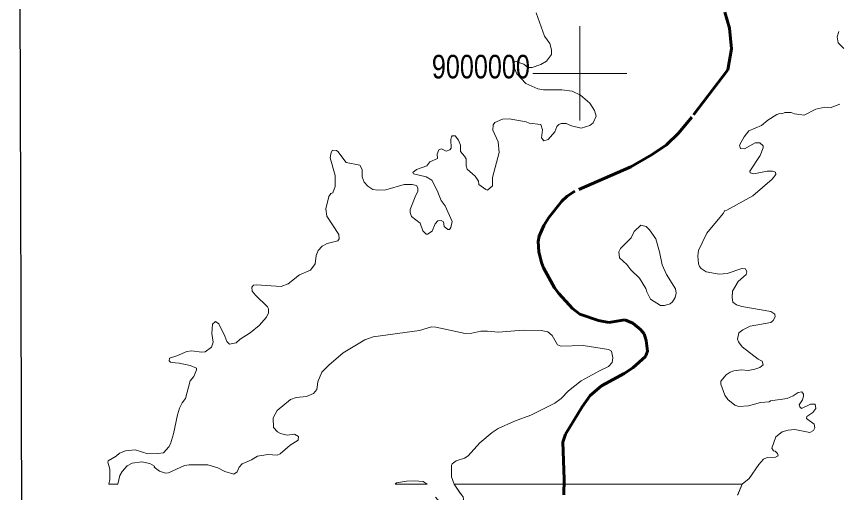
# Model space of a CAD drawing. Extents: x 553962 to 842807, y 8883888 to 9032388.
# Drawn here: x 563034 to 580496, y 8991098 to 9001210 of the extents above; entities that cross this region are included whole.
import ezdxf
from ezdxf.enums import TextEntityAlignment as Align

# ---------------------------------------------------------------- set-up
doc = ezdxf.new("R2010")
doc.units = 0
doc.header["$LTSCALE"] = 200
doc.linetypes.add('LONG_DASH_SHORT_DASH', pattern=[9.9, 6, -1.2, 1.5, -1.2])
for name, color, linetype, lineweight in [('2', 7, 'Continuous', 13), ('25', 7, 'Continuous', 13), ('3', 7, 'Continuous', 13), ('7', 7, 'Continuous', 90)]:
    doc.layers.add(name, color=color, linetype=linetype, lineweight=lineweight)
doc.layers.add('47', color=7, linetype='Continuous')

msp = doc.modelspace()

# ---------------------------------------------------------------- linework, layer by layer
at = {"layer": '2'}
for p, q in [((575000, 8999000), (575000, 9001000)), ((574000, 9000000), (576000, 9000000))]:
    msp.add_line(p, q, dxfattribs=at)
at = {"layer": '25'}
for p, q in [((571078.4, 8991274.5), (571756.4, 8991274.5)), ((572449.1, 8991100.5), (572334.3, 8991274.5)), ((578359.3, 8991047.5), (578446.9, 8991274.5))]:
    msp.add_line(p, q, dxfattribs=at)
for points in [[(574075.2, 9001284.5), (574252.7, 9000793.7), (574360.6, 9000635.8), (574399.5, 9000497.4), (574399.6, 9000400.4), (574293.6, 9000261.8), (574170.4, 9000188.3), (573989.5, 9000125.8), (573897.6, 9000125.8), (573807.4, 9000194.6), (573651.6, 9000255.2), (573610.4, 9000246.4), (573582.4, 9000173.4), (573662.4, 8999991.6), (573850.3, 8999788.5), (574105.5, 8999671.6), (574225.9, 8999652.2), (574616, 8999647.8), (574834.5, 8999622.2), (575013.7, 8999535.3), (575214.5, 8999368.9), (575311.9, 8999208.8), (575350.7, 8999090.1), (575283.8, 8998949.8), (575211.7, 8998895.2), (575030.5, 8998839.4), (574820.5, 8998888.6), (574709.3, 8998932.6), (574600.8, 8998934.5), (574550.9, 8998912.8), (574512, 8998871.7), (574467, 8998760.2), (574328, 8998599.3), (574233.6, 8998567), (574187.8, 8998629.6), (574204.6, 8998800.2), (574169.9, 8998917.3), (573924.2, 8998943.1), (573861.2, 8998973.3), (573495.9, 8999038.2), (573357.6, 8999025.2), (573195.7, 8998954), (573160.9, 8998904.1), (573154.4, 8998796.3), (573264.6, 8998547.5), (573290.5, 8998318.6), (573147.9, 8997786.5), (573147.7, 8997610.4), (573041.5, 8997523.5), (573000.7, 8997531.6), (572856.3, 8997643.8), (572845.2, 8997713), (572780.5, 8997814.4), (572609.7, 8997966), (572588, 8998037.6), (572585.8, 8998184.3), (572553.4, 8998244.8), (572469.1, 8998340), (572464.8, 8998478.1), (572423.8, 8998581.8), (572354.7, 8998677), (572291.7, 8998674.9), (572271.2, 8998655.2), (572257.2, 8998599.6), (572268, 8998409.4), (572236.1, 8998375.1), (572164.3, 8998348.7), (572065.1, 8998398.3), (572002.4, 8998374.6), (571967.6, 8998284), (571974, 8998195.7), (571816.4, 8998119.6), (571747.1, 8998035.2), (571528.9, 8997959.6), (571454.6, 8997898.7), (571466.8, 8997864.9), (571737.3, 8997804.6), (571855.7, 8997734.5), (571967.5, 8997514.1), (572052.2, 8997299.3), (572136.7, 8997188.2), (572285.2, 8996857.2), (572259.3, 8996727.3), (572229.1, 8996686.3), (572195.3, 8996686.2), (572121.1, 8996746.8), (572103.5, 8996844.1), (572051.6, 8996874.3), (571987.6, 8996870.2), (571987.6, 8996870.2)], [(574075.2, 9001284.5), (574252.7, 9000793.7), (574360.6, 9000635.8), (574399.5, 9000497.4), (574399.6, 9000400.4), (574293.6, 9000261.8), (574170.4, 9000188.3), (573989.5, 9000125.8), (573897.6, 9000125.8), (573807.4, 9000194.6), (573651.6, 9000255.2), (573610.4, 9000246.4), (573582.4, 9000173.4), (573662.4, 8999991.6), (573850.3, 8999788.5), (574105.5, 8999671.6), (574225.9, 8999652.2), (574616, 8999647.8), (574834.5, 8999622.2), (575013.7, 8999535.3), (575214.5, 8999368.9), (575311.9, 8999208.8), (575350.7, 8999090.1), (575283.8, 8998949.8), (575211.7, 8998895.2), (575030.5, 8998839.4), (574820.5, 8998888.6), (574709.3, 8998932.6), (574600.8, 8998934.5), (574550.9, 8998912.8), (574512, 8998871.7), (574467, 8998760.2), (574328, 8998599.3), (574233.6, 8998567), (574187.8, 8998629.6), (574204.6, 8998800.2), (574169.9, 8998917.3), (573924.2, 8998943.1), (573861.2, 8998973.3), (573495.9, 8999038.2), (573357.6, 8999025.2), (573195.7, 8998954), (573160.9, 8998904.1), (573154.4, 8998796.3), (573264.6, 8998547.5), (573290.5, 8998318.6), (573147.9, 8997786.5), (573147.7, 8997610.4), (573041.5, 8997523.5), (573000.7, 8997531.6), (572856.3, 8997643.8), (572845.2, 8997713), (572780.5, 8997814.4), (572609.7, 8997966), (572588, 8998037.6), (572585.8, 8998184.3), (572553.4, 8998244.8), (572469.1, 8998340), (572464.8, 8998478.1), (572423.8, 8998581.8), (572354.7, 8998677), (572291.7, 8998674.9), (572271.2, 8998655.2), (572257.2, 8998599.6), (572268, 8998409.4), (572236.1, 8998375.1), (572164.3, 8998348.7), (572065.1, 8998398.3), (572002.4, 8998374.6), (571967.6, 8998284), (571974, 8998195.7), (571816.4, 8998119.6), (571747.1, 8998035.2), (571528.9, 8997959.6), (571454.6, 8997898.7), (571466.8, 8997864.9), (571737.3, 8997804.6), (571855.7, 8997734.5), (571967.5, 8997514.1), (572052.2, 8997299.3), (572136.7, 8997188.2), (572285.2, 8996857.2), (572259.3, 8996727.3), (572229.1, 8996686.3), (572195.3, 8996686.2), (572121.1, 8996746.8), (572103.5, 8996844.1), (572051.6, 8996874.3), (571987.6, 8996870.2)], [(580608.7, 9000531.7), (580484.7, 9000649.6), (580463.4, 9000778.4), (580500.2, 9000888.6)], [(580608.7, 9000531.7), (580484.7, 9000649.6), (580463.4, 9000778.4), (580500.2, 9000888.6)], [(578829.1, 8998253.7), (578829.1, 8998253.7), (578893.5, 8998421.2), (578896, 8998462.9), (578820.3, 8998527.9), (578723.1, 8998528), (578498.5, 8998400.6), (578409.9, 8998402.6), (578394.5, 8998476.1), (578489.6, 8998655.6), (578593.2, 8998782.9), (578859, 8998891.1), (578995.7, 8999003.7), (579185.5, 8999124.5), (579245.2, 8999145.9), (579291.8, 8999144.2), (579351.3, 8999169.6), (579492.4, 8999170), (579561.6, 8999144.2), (579767.2, 8999116.1), (580013.9, 8999239.3), (580201.7, 8999282.4), (580318.7, 8999271.8), (580526.2, 8999343.3)], [(578829.1, 8998253.7), (578829.1, 8998253.7), (578893.5, 8998421.2), (578896, 8998462.9), (578820.3, 8998527.9), (578723.1, 8998528), (578498.5, 8998400.6), (578409.9, 8998402.6), (578394.5, 8998476.1), (578489.6, 8998655.6), (578593.2, 8998782.9), (578859, 8998891.1), (578995.7, 8999003.7), (579185.5, 8999124.5), (579245.2, 8999145.9), (579291.8, 8999144.2), (579351.3, 8999169.6), (579492.4, 8999170), (579561.6, 8999144.2), (579767.2, 8999116.1), (580013.9, 8999239.3), (580201.7, 8999282.4), (580318.7, 8999271.8), (580526.2, 8999343.3)], [(571987.6, 8996870.2), (571926.5, 8996807.2), (571865.9, 8996647.3), (571765.8, 8996584.6), (571736.3, 8996582.5), (571667.1, 8996658.1), (571606.5, 8996815.9), (571427, 8996963.1), (571394.8, 8997042.6), (571399.2, 8997108.2), (571513.5, 8997414.5), (571561.1, 8997492.8), (571561.1, 8997570.3), (571528.4, 8997620.1), (571442, 8997643.9), (571269.3, 8997639.5), (570879.9, 8997529.3), (570707.2, 8997522.8), (570605.6, 8997535.8), (570495.4, 8997602.8), (570421.8, 8997687.3), (570378.7, 8997803.8), (570376.4, 8997959.5), (570326.5, 8998050.2), (570039.3, 8998110.8), (569862.2, 8998339.7), (569828.8, 8998363.9), (569747.5, 8998367.9), (569719.3, 8998318.1), (569695.6, 8998210), (569803.5, 8997832.4), (569805.7, 8997600.4), (569753.7, 8997466.5), (569708.6, 8997447), (569671.8, 8997384.4), (569607, 8997125.3), (569624.2, 8996969.4), (569883.5, 8996580.5), (569890, 8996489.7), (569862.1, 8996442.2), (569634.2, 8996387.6), (569524.8, 8996331.6), (569444.9, 8996241), (569401.6, 8996135.2), (569377.7, 8995955.6), (569276.2, 8995821.7), (569042.7, 8995719.9), (568806.8, 8995531.7), (568653.5, 8995475.6), (568134.7, 8995512.3), (568072.2, 8995501.6), (568030.8, 8995462.5), (568041.7, 8995378.5), (568108.6, 8995287.8), (568364, 8995043), (568387.6, 8994997.6), (568385.5, 8994911.7), (568342.3, 8994825.1), (568190.7, 8994643.1), (567996.1, 8994487.5), (567788.8, 8994357.9), (567698, 8994275.9), (567560, 8994252.1), (567499.2, 8994304.1), (567462.2, 8994418.7), (567330.6, 8994677.7), (567263.6, 8994734), (567200.7, 8994675.1), (567183.6, 8994478), (567209.4, 8994288.5), (567174.9, 8994185.2), (567041.5, 8994087.6), (566962.8, 8994081.3), (566755.8, 8994109.3), (566652.7, 8994094.4), (566443.9, 8994001.2), (566287.2, 8993950.5), (566277.5, 8993895.3), (566309.1, 8993863.6), (566406.3, 8993853.8)], [(571987.6, 8996870.2), (571926.5, 8996807.2), (571865.9, 8996647.3), (571765.8, 8996584.6), (571736.3, 8996582.5), (571667.1, 8996658.1), (571606.5, 8996815.9), (571427, 8996963.1), (571394.8, 8997042.6), (571399.2, 8997108.2), (571513.5, 8997414.5), (571561.1, 8997492.8), (571561.1, 8997570.3), (571528.4, 8997620.1), (571442, 8997643.9), (571269.3, 8997639.5), (570879.9, 8997529.3), (570707.2, 8997522.8), (570605.6, 8997535.8), (570495.4, 8997602.8), (570421.8, 8997687.3), (570378.7, 8997803.8), (570376.4, 8997959.5), (570326.5, 8998050.2), (570039.3, 8998110.8), (569862.2, 8998339.7), (569828.8, 8998363.9), (569747.5, 8998367.9), (569719.3, 8998318.1), (569695.6, 8998210), (569803.5, 8997832.4), (569805.7, 8997600.4), (569753.7, 8997466.5), (569708.6, 8997447), (569671.8, 8997384.4), (569607, 8997125.3), (569624.2, 8996969.4), (569883.5, 8996580.5), (569890, 8996489.7), (569862.1, 8996442.2), (569634.2, 8996387.6), (569524.8, 8996331.6), (569444.9, 8996241), (569401.6, 8996135.2), (569377.7, 8995955.6), (569276.2, 8995821.7), (569042.7, 8995719.9), (568806.8, 8995531.7), (568653.5, 8995475.6), (568134.7, 8995512.3), (568072.2, 8995501.6), (568030.8, 8995462.5), (568041.7, 8995378.5), (568108.6, 8995287.8), (568364, 8995043), (568387.6, 8994997.6), (568385.5, 8994911.7), (568342.3, 8994825.1), (568190.7, 8994643.1), (567996.1, 8994487.5), (567788.8, 8994357.9), (567698, 8994275.9), (567560, 8994252.1), (567499.2, 8994304.1), (567462.2, 8994418.7), (567330.6, 8994677.7), (567263.6, 8994734), (567200.7, 8994675.1), (567183.6, 8994478), (567209.4, 8994288.5), (567174.9, 8994185.2), (567041.5, 8994087.6), (566962.8, 8994081.3), (566755.8, 8994109.3), (566652.7, 8994094.4), (566443.9, 8994001.2), (566287.2, 8993950.5), (566277.5, 8993895.3), (566309.1, 8993863.6), (566406.3, 8993853.8)], [(578446.9, 8991274.5), (578595.4, 8991394.1), (578801.1, 8991690.5), (578904.7, 8991809.2), (578982.8, 8991841.6), (579155.2, 8991848.1), (579213.7, 8991874.2), (579201.1, 8991927.8), (579146.8, 8991975.6), (579112.1, 8991984.6), (579075.6, 8992042.7), (579166.3, 8992278.3), (579295.8, 8992388.4), (579427.6, 8992423.1), (579570.5, 8992438.3), (579888.8, 8992373.7), (579965.9, 8992414.4), (579989.8, 8992474.5), (579975.3, 8992547.4), (579813.6, 8992672.6), (579818.5, 8992711.8), (579946.6, 8992799.3), (580015.8, 8992883.9), (579996.4, 8992972), (579903.2, 8992976.5), (579711.6, 8992886), (579670, 8992916.1), (579657.1, 8992961.4), (579728.3, 8993069.6), (579752, 8993147.2), (579747.7, 8993186.3), (579714.6, 8993238.2), (579635.4, 8993223), (579533.5, 8993151.6), (579406, 8993097.6), (579053.2, 8993043), (579021.4, 8993026.3), (578840, 8993009.1), (578582.4, 8992940.3), (578379.1, 8992925.9), (578292.9, 8992950.7), (578143.9, 8993075.8), (578083.2, 8993169), (577995.1, 8993400.6), (577994.6, 8993460.8), (578109.2, 8993594.8), (578195.8, 8993653.3), (578273.4, 8993681.3), (578427.8, 8993703), (578578, 8993693.5), (578718.8, 8993716), (578822.5, 8993752.7), (578893.8, 8993811.3), (578874.4, 8993888.2), (578790.1, 8993930), (578451.3, 8994193.1), (578370.9, 8994297.2), (578351.4, 8994355.6), (578379.6, 8994492.1), (578461.3, 8994556.7), (578615, 8994628.2), (579056.6, 8994710.7), (579110.2, 8994751.7), (579148.9, 8994826.5), (579144.5, 8994883.2), (579060.1, 8994943.9), (578441.8, 8995047.7), (578329.4, 8995084.5), (578249.8, 8995140.6), (578236.7, 8995240.2), (578245.4, 8995378.3), (578366.5, 8995580.6), (578530.6, 8995730.7), (578550, 8995787.2), (578517.8, 8995849.4), (578440.2, 8995858.2), (578130.8, 8995748), (577961.2, 8995733), (577680.9, 8995784.9), (577577.2, 8995854.1), (577540.6, 8995897.2), (577519, 8995958), (577506, 8996126), (577520.1, 8996237.3), (577700.6, 8996606.2), (578044.1, 8997021.1), (578079, 8997088.2), (578122.3, 8997097.1), (578675.5, 8997397.4), (579083.3, 8997753.4), (579161.9, 8997851.6), (579155.2, 8997899), (579090.3, 8997927), (578978.2, 8997924.9), (578697.2, 8997866.6), (578621.6, 8997888.2), (578612.9, 8997926.9), (578829.1, 8998253.7)], [(578446.9, 8991274.5), (578595.4, 8991394.1), (578801.1, 8991690.5), (578904.7, 8991809.2), (578982.8, 8991841.6), (579155.2, 8991848.1), (579213.7, 8991874.2), (579201.1, 8991927.8), (579146.8, 8991975.6), (579112.1, 8991984.6), (579075.6, 8992042.7), (579166.3, 8992278.3), (579295.8, 8992388.4), (579427.6, 8992423.1), (579570.5, 8992438.3), (579888.8, 8992373.7), (579965.9, 8992414.4), (579989.8, 8992474.5), (579975.3, 8992547.4), (579813.6, 8992672.6), (579818.5, 8992711.8), (579946.6, 8992799.3), (580015.8, 8992883.9), (579996.4, 8992972), (579903.2, 8992976.5), (579711.6, 8992886), (579670, 8992916.1), (579657.1, 8992961.4), (579728.3, 8993069.6), (579752, 8993147.2), (579747.7, 8993186.3), (579714.6, 8993238.2), (579635.4, 8993223), (579533.5, 8993151.6), (579406, 8993097.6), (579053.2, 8993043), (579021.4, 8993026.3), (578840, 8993009.1), (578582.4, 8992940.3), (578379.1, 8992925.9), (578292.9, 8992950.7), (578143.9, 8993075.8), (578083.2, 8993169), (577995.1, 8993400.6), (577994.6, 8993460.8), (578109.2, 8993594.8), (578195.8, 8993653.3), (578273.4, 8993681.3), (578427.8, 8993703), (578578, 8993693.5), (578718.8, 8993716), (578822.5, 8993752.7), (578893.8, 8993811.3), (578874.4, 8993888.2), (578790.1, 8993930), (578451.3, 8994193.1), (578370.9, 8994297.2), (578351.4, 8994355.6), (578379.6, 8994492.1), (578461.3, 8994556.7), (578615, 8994628.2), (579056.6, 8994710.7), (579110.2, 8994751.7), (579148.9, 8994826.5), (579144.5, 8994883.2), (579060.1, 8994943.9), (578441.8, 8995047.7), (578329.4, 8995084.5), (578249.8, 8995140.6), (578236.7, 8995240.2), (578245.4, 8995378.3), (578366.5, 8995580.6), (578530.6, 8995730.7), (578550, 8995787.2), (578517.8, 8995849.4), (578440.2, 8995858.2), (578130.8, 8995748), (577961.2, 8995733), (577680.9, 8995784.9), (577577.2, 8995854.1), (577540.6, 8995897.2), (577519, 8995958), (577506, 8996126), (577520.1, 8996237.3), (577700.6, 8996606.2), (578044.1, 8997021.1), (578079, 8997088.2), (578122.3, 8997097.1), (578675.5, 8997397.4), (579083.3, 8997753.4), (579161.9, 8997851.6), (579155.2, 8997899), (579090.3, 8997927), (578978.2, 8997924.9), (578697.2, 8997866.6), (578621.6, 8997888.2), (578612.9, 8997926.9), (578829.1, 8998253.7)], [(568487.1, 8992684.5), (568569.1, 8992838), (568854.8, 8993074), (568977.6, 8993117), (569194, 8993136.6), (569341.2, 8993199.5), (569413.7, 8993286.4), (569438.4, 8993446), (569516.9, 8993653.7), (569666.9, 8993803.6), (569976.6, 8994064), (570432.9, 8994338.6), (570607.5, 8994403.3), (571593.3, 8994539.5), (571853, 8994615.2), (571939.4, 8994608.7), (572566.4, 8994472.6), (572704.5, 8994483.3), (572894.9, 8994524.4), (573037.9, 8994528.7), (573275.2, 8994507.1), (573798.6, 8994543.9), (574179, 8994537.4), (574321.5, 8994509.3), (574410.9, 8994430.6), (574526.9, 8994235), (574593.8, 8994206.8), (575069.7, 8994217.5), (575607.7, 8994137.4), (575672.8, 8994102.6), (575700.9, 8993960), (575690, 8993856.5), (575611.7, 8993776), (575415.4, 8993683.4), (575030.8, 8993467.3), (574760.4, 8993259.6), (574604.9, 8993095.5)], [(568487.1, 8992684.5), (568569.1, 8992838), (568854.8, 8993074), (568977.6, 8993117), (569194, 8993136.6), (569341.2, 8993199.5), (569413.7, 8993286.4), (569438.4, 8993446), (569516.9, 8993653.7), (569666.9, 8993803.6), (569976.6, 8994064), (570432.9, 8994338.6), (570607.5, 8994403.3), (571593.3, 8994539.5), (571853, 8994615.2), (571939.4, 8994608.7), (572566.4, 8994472.6), (572704.5, 8994483.3), (572894.9, 8994524.4), (573037.9, 8994528.7), (573275.2, 8994507.1), (573798.6, 8994543.9), (574179, 8994537.4), (574321.5, 8994509.3), (574410.9, 8994430.6), (574526.9, 8994235), (574593.8, 8994206.8), (575069.7, 8994217.5), (575607.7, 8994137.4), (575672.8, 8994102.6), (575700.9, 8993960), (575690, 8993856.5), (575611.7, 8993776), (575415.4, 8993683.4), (575030.8, 8993467.3), (574760.4, 8993259.6), (574604.9, 8993095.5)], [(566406.3, 8993853.8), (566487.5, 8993845.6), (566720.4, 8993798.2), (566856.8, 8993741.9), (566861.3, 8993701.1), (566803.3, 8993560.8), (566725.3, 8993467.3), (566628, 8993095.8), (566556.6, 8993002.5), (566500.5, 8992892.5), (566452.8, 8992749.4), (566371.7, 8992344.8), (566307.9, 8992133.6), (566273.3, 8992070.6), (566159, 8991941.3), (566037.8, 8991923.8), (565822.3, 8991921.6), (565557.9, 8992003.8), (565347.2, 8991985.1), (565224.8, 8991932.3), (565151.5, 8991872), (564980.8, 8991770.3), (564976.4, 8991740.3), (564976.4, 8991740.3), (565017.4, 8991591.1), (565017.4, 8991374.7), (564994.9, 8991274.5), (565186.5, 8991274.5)], [(566406.3, 8993853.8), (566487.5, 8993845.6), (566720.4, 8993798.2), (566856.8, 8993741.9), (566861.3, 8993701.1), (566803.3, 8993560.8), (566725.3, 8993467.3), (566628, 8993095.8), (566556.6, 8993002.5), (566500.5, 8992892.5), (566452.8, 8992749.4), (566371.7, 8992344.8), (566307.9, 8992133.6), (566273.3, 8992070.6), (566159, 8991941.3), (566037.8, 8991923.8), (565822.3, 8991921.6), (565557.9, 8992003.8), (565347.2, 8991985.1), (565224.8, 8991932.3), (565151.5, 8991872), (564980.8, 8991770.3), (564976.4, 8991740.3), (564976.4, 8991740.3), (565017.4, 8991591.1), (565017.4, 8991374.7), (564994.9, 8991274.5), (565186.5, 8991274.5)], [(574604.9, 8993095.5), (574470.8, 8992998.2), (573958.5, 8992743.1), (573612.4, 8992613.3), (573265.1, 8992456.7), (573136.5, 8992373), (572873.3, 8992152.9), (572626.3, 8991880.2), (572549.3, 8991828.8), (572375.9, 8991770.2), (572289.7, 8991707.6), (572272.4, 8991674.5), (572272.4, 8991435), (572334.3, 8991274.5), (578446.9, 8991274.5)], [(574604.9, 8993095.5), (574470.8, 8992998.2), (573958.5, 8992743.1), (573612.4, 8992613.3), (573265.1, 8992456.7), (573136.5, 8992373), (572873.3, 8992152.9), (572626.3, 8991880.2), (572549.3, 8991828.8), (572375.9, 8991770.2), (572289.7, 8991707.6), (572272.4, 8991674.5), (572272.4, 8991435), (572334.3, 8991274.5)], [(565186.5, 8991274.5), (565229.4, 8991456.8), (565277, 8991543.6), (565385, 8991662.2), (565495.2, 8991724.9), (565699.6, 8991750.3), (565868.8, 8991714.1), (565962.8, 8991656.3), (565956, 8991638.4), (566069.6, 8991550.2), (566202.1, 8991510.9), (566262.2, 8991518.1), (566602.6, 8991670.9), (566699.3, 8991686), (567101.1, 8991683.8), (567313.2, 8991623.3), (567457.9, 8991543.5), (567647.8, 8991487.2), (567719.8, 8991534.9), (567767.4, 8991634.3), (567827.8, 8991705.4), (568027.3, 8991790.1), (568156.3, 8991874), (568371.7, 8991906.5), (568571.6, 8991889.4), (568638.4, 8991921.7), (568847.5, 8992104.9), (569018.9, 8992209.7), (569025.4, 8992289.9), (568938.9, 8992336.7), (568783.5, 8992319.5), (568643, 8992349.7), (568576.9, 8992385), (568495.8, 8992479.4), (568487.1, 8992684.5)], [(565186.5, 8991274.5), (565229.4, 8991456.8), (565277, 8991543.6), (565385, 8991662.2), (565495.2, 8991724.9), (565699.6, 8991750.3), (565868.8, 8991714.1), (565962.8, 8991656.3), (565956, 8991638.4), (566069.6, 8991550.2), (566202.1, 8991510.9), (566262.2, 8991518.1), (566602.6, 8991670.9), (566699.3, 8991686), (567101.1, 8991683.8), (567313.2, 8991623.3), (567457.9, 8991543.5), (567647.8, 8991487.2), (567719.8, 8991534.9), (567767.4, 8991634.3), (567827.8, 8991705.4), (568027.3, 8991790.1), (568156.3, 8991874), (568371.7, 8991906.5), (568571.6, 8991889.4), (568638.4, 8991921.7), (568847.5, 8992104.9), (569018.9, 8992209.7), (569025.4, 8992289.9), (568938.9, 8992336.7), (568783.5, 8992319.5), (568643, 8992349.7), (568576.9, 8992385), (568495.8, 8992479.4), (568487.1, 8992684.5)], [(571756.4, 8991274.5), (571671.1, 8991329.3), (571489.6, 8991346.6), (571316.8, 8991342.2), (571109.2, 8991305.4), (571078.4, 8991274.5)], [(571756.4, 8991274.5), (571671.1, 8991329.3), (571489.6, 8991346.6), (571316.8, 8991342.2), (571109.2, 8991305.4), (571078.4, 8991274.5)], [(578351.6, 8991043.2), (578446.9, 8991274.5), (572334.3, 8991274.5), (572447.3, 8991102.9), (572499.8, 8991033.9)]]:
    msp.add_lwpolyline(points, dxfattribs=at)
msp.add_lwpolyline([(576838, 8995728.5), (577030.4, 8995421.6), (577043.3, 8995335.1), (577023.9, 8995242.1), (576967.8, 8995145.1), (576915.8, 8995106), (576799.1, 8995073.5), (576714.8, 8995068.6), (576498.8, 8995207.4), (576421.1, 8995358), (576401.5, 8995430.7), (576267.3, 8995648.5), (576085.6, 8995830.3), (576000.3, 8995938.5), (575843.7, 8996083.1), (575828.5, 8996208.2), (575867.5, 8996280), (576094.2, 8996506.7), (576156.7, 8996642.5), (576293.1, 8996778.9), (576409.7, 8996749.2), (576479.1, 8996679.7), (576613.1, 8996489.7), (576693.2, 8996212.8), (576749.4, 8995936.1)], close=True, dxfattribs=at)
msp.add_lwpolyline([(576838, 8995728.5), (577030.4, 8995421.6), (577043.3, 8995335.1), (577023.9, 8995242.1), (576967.8, 8995145.1), (576915.8, 8995106), (576799.1, 8995073.5), (576714.8, 8995068.6), (576498.8, 8995207.4), (576421.1, 8995358), (576401.5, 8995430.7), (576267.3, 8995648.5), (576085.6, 8995830.3), (576000.3, 8995938.5), (575843.7, 8996083.1), (575828.5, 8996208.2), (575867.5, 8996280), (576094.2, 8996506.7), (576156.7, 8996642.5), (576293.1, 8996778.9), (576409.7, 8996749.2), (576479.1, 8996679.7), (576613.1, 8996489.7), (576693.2, 8996212.8), (576749.4, 8995936.1)], close=True, dxfattribs=at)
msp.add_spline([(571937, 8991003.3), (571999.7, 8990925.5), (572088.4, 8990874.2), (572123.6, 8990870.6), (572210.7, 8990848.2), (572263.8, 8990825.7), (572337.9, 8990833.5), (572365.3, 8990852.4), (572440.4, 8990872.8), (572520.2, 8990924.6), (572529.6, 8990971.1), (572499.8, 8991033.9), (572447.3, 8991102.9)], degree=3, dxfattribs=at)
at = {"layer": '3', "lineweight": 25}
msp.add_lwpolyline([(563033.9, 9026438.8), (793061.1, 9026438.8), (793495.6, 8889836.8), (563468.3, 8889836.8)], close=True, dxfattribs=at)
at = {"layer": '7', "linetype": 'LONG_DASH_SHORT_DASH', "lineweight": 60}
msp.add_lwpolyline([(578081, 9001303.7), (578180.5, 9000960), (578223.7, 9000519.2), (578145.6, 9000073.3), (577379.3, 8999071.7), (577093.1, 8998733.4), (576838.2, 8998485), (576539.7, 8998279.4), (576081.4, 8998015.7), (574896.8, 8997496.8), (574728.1, 8997390.9), (574617.9, 8997285), (574345.3, 8996938.9), (574235.1, 8996770.3), (574135.8, 8996545.7), (574116.4, 8996433.3), (574127.2, 8996208.5), (574183.3, 8995983.9), (574230.8, 8995871.5), (574464.4, 8995447.5), (574555.2, 8995326.5), (574842.5, 8995008.9), (575001.4, 8994887.2), (575394, 8994749.3), (575618.8, 8994712.5), (575955.7, 8994764.3), (576124.6, 8994693), (576292.4, 8994562), (576364.1, 8994468.9), (576412.1, 8994327.7), (576440.1, 8994102.6), (576392.7, 8993990.5), (576122.7, 8993744.2), (575943, 8993623), (575458.6, 8993363.4), (575221, 8993160.3), (575052.4, 8992918.2), (574695.8, 8992339.1), (574641.7, 8992170), (574667.6, 8991383.4), (574663.3, 8991045.9)], dxfattribs=at)

# ---------------------------------------------------------------- texts
at = {"layer": '47', "width": 0.8}
msp.add_text('9000000', height=500, dxfattribs=at).set_placement((572898.5, 8999894), align=Align.CENTER)

doc.saveas('drawing.dxf')
